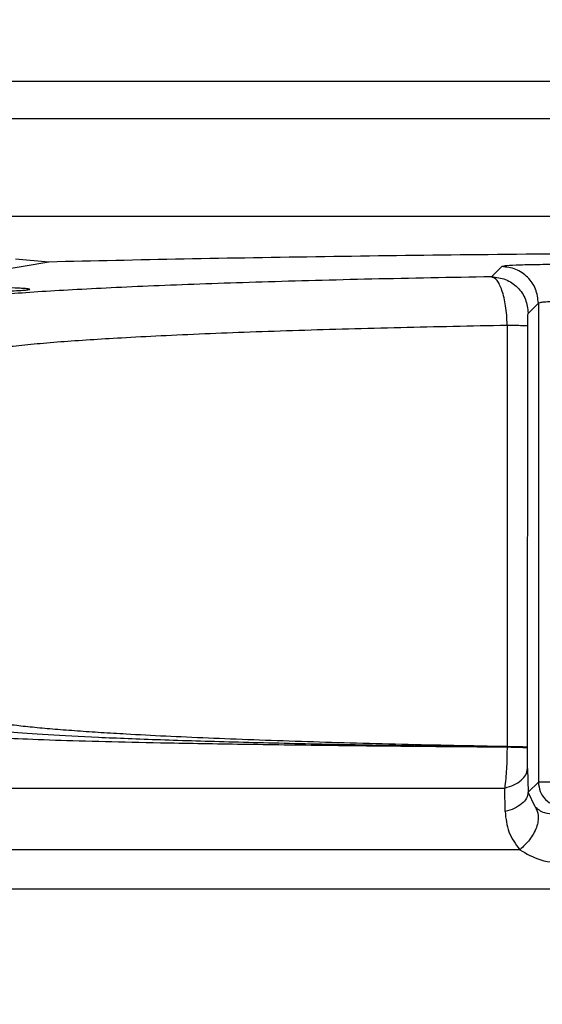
# Model space of a CAD drawing. Header units: inches. Extents: x 144.9 to 238.4, y 214.8 to 247.7.
# Tile 310 of 405: x 207.9362 to 207.9885, y 225.1961 to 225.2947. Entities that reach past the tile are written whole.
import ezdxf

# ---------------------------------------------------------------- set-up
doc = ezdxf.new("R2010")
doc.units = ezdxf.units.IN
doc.header["$LTSCALE"] = 0.25
doc.header["$MEASUREMENT"] = 0
doc.layers.add('ANNOTATIONS', color=1, linetype='Continuous')
doc.layers.add('MOTOR RH', color=7, linetype='Continuous')
doc.styles.add('ARIAL', font='arial.ttf', dxfattribs={"height": 0.09375})
doc.dimstyles.new('STANDARD$0', dxfattribs={"dimtxt": 0.09375, "dimasz": 0.09375, "dimexe": 0.03125, "dimexo": 0.046875, "dimgap": 0.09, "dimtad": 0, "dimtih": 1, "dimtoh": 1, "dimdec": 4, "dimzin": 0, "dimdsep": 46, "dimtxsty": 'ARIAL', "dimcen": 0.09, "dimadec": 0, "dimazin": 0, "dimtfac": 1, "dimtdec": 4, "dimtofl": 0, "dimtmove": 0, "dimatfit": 1, "dimfxl": 1, "dimtolj": 1, "dimtzin": 0, "dimarcsym": 0})

# ---------------------------------------------------------------- blocks, each defined once
blk = doc.blocks.new('*D5')
at = {"layer": 'ANNOTATIONS', "color": 0, "lineweight": -2, "transparency": 16777216}
for p, q in [((207.3533788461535, 223.8493624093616), (207.3533788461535, 225.9990556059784)), ((208.4940038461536, 224.9900478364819), (208.4940038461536, 225.9990556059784)), ((207.4471288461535, 225.9678056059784), (207.6385813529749, 225.9678056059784)), ((208.4002538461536, 225.9678056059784), (208.2088013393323, 225.9678056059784))]:
    blk.add_line(p, q, dxfattribs=at)
at = {"layer": 'ANNOTATIONS', "color": 0, "transparency": 16777216}
for points in [[(207.4471288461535, 225.9834306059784), (207.4471288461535, 225.9521806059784), (207.3533788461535, 225.9678056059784)], [(208.4002538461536, 225.9834306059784), (208.4002538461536, 225.9521806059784), (208.4940038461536, 225.9678056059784)]]:
    blk.add_solid(points, dxfattribs=at)
at = {"layer": 'defpoints', "color": 0, "transparency": 16777216}
for p in [(207.3533788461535, 225.9678056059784), (208.4940038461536, 224.9431728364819), (207.3533788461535, 223.8024874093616)]:
    blk.add_point(p, dxfattribs=at)
at = {"layer": 'ANNOTATIONS', "color": 0, "transparency": 16777216, "insert": (207.9236913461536, 225.9678056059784), "char_height": 0.09375, "attachment_point": 5, "style": 'ARIAL'}
blk.add_mtext('\\A1;18 5/8"', dxfattribs=at)
blk = doc.blocks.new('*D7')
at = {"layer": 'ANNOTATIONS', "color": 0, "lineweight": -2, "transparency": 16777216}
for p, q in [((207.3533788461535, 223.8493624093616), (207.3533788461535, 226.3654182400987)), ((208.8269459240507, 225.1127240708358), (208.8269459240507, 226.3654182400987)), ((207.4471288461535, 226.3341682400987), (207.8858206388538, 226.3341682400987)), ((208.7331959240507, 226.3341682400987), (208.2945041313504, 226.3341682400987))]:
    blk.add_line(p, q, dxfattribs=at)
at = {"layer": 'ANNOTATIONS', "color": 0, "transparency": 16777216}
for points in [[(207.4471288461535, 226.3497932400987), (207.4471288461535, 226.3185432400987), (207.3533788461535, 226.3341682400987)], [(208.7331959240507, 226.3497932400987), (208.7331959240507, 226.3185432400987), (208.8269459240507, 226.3341682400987)]]:
    blk.add_solid(points, dxfattribs=at)
at = {"layer": 'defpoints', "color": 0, "transparency": 16777216}
for p in [(207.3533788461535, 226.3341682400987), (208.8269459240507, 225.0658490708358), (207.3533788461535, 223.8024874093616)]:
    blk.add_point(p, dxfattribs=at)
at = {"layer": 'ANNOTATIONS', "color": 0, "transparency": 16777216, "insert": (208.0901623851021, 226.3341682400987), "char_height": 0.09375, "attachment_point": 5, "style": 'ARIAL'}
blk.add_mtext('\\A1;24""', dxfattribs=at)

msp = doc.modelspace()

# ---------------------------------------------------------------- linework, layer by layer
at = {"layer": 'MOTOR RH'}
for p, q in [((208.1960523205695, 225.288537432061), (207.8589460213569, 225.288537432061)), ((207.8752191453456, 225.2848464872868), (208.1797791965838, 225.2848464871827)), ((208.1736531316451, 225.2750039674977), (207.8813452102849, 225.2750039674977)), ((207.9390601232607, 225.2704557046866), (207.9357244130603, 225.2707358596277)), ((207.9390601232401, 225.2704557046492), (207.9155468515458, 225.2664814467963)), ((207.9844250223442, 225.2699997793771), (207.9834046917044, 225.2689794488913)), ((207.9870687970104, 225.2653153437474), (207.9880891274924, 225.2663356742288)), ((207.9880891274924, 225.2663356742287), (207.9880891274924, 225.2183680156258)), ((207.9849681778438, 225.2641369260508), (207.984951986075, 225.2219199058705)), ((207.9869915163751, 225.2218522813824), (207.9870208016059, 225.2640729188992)), ((207.9849517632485, 225.2218568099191), (207.9849521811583, 225.2216855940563)), ((207.9849517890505, 225.2218872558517), (207.9849517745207, 225.2218568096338)), ((207.9869915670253, 225.2217717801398), (207.9869915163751, 225.2218522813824)), ((207.9870138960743, 225.2197163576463), (207.9870722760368, 225.2173511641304)), ((207.9316118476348, 225.2177732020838), (207.9847191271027, 225.2177732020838)), ((207.9847558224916, 225.2154080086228), (207.9847191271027, 225.2177732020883)), ((207.9880891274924, 225.2183680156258), (207.9870722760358, 225.2173511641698)), ((207.9980115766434, 225.2183680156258), (207.9880891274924, 225.2183680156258)), ((207.9877610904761, 225.2158869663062), (207.9870722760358, 225.2173511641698)), ((207.9862243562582, 225.2115925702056), (207.9277036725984, 225.2115925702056)), ((207.9262865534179, 225.2076801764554), (208.0191112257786, 225.2076801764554))]:
    msp.add_line(p, q, dxfattribs=at)
for points, knots in [([(208.0274991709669, 225.2714182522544), (208.0223013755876, 225.2714129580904), (208.0118771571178, 225.2714023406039), (207.9963585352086, 225.2713169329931), (207.9812110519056, 225.2711822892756), (207.9665474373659, 225.2709930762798), (207.9523729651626, 225.2707566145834), (207.9435224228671, 225.2705565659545), (207.9390601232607, 225.2704557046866)], [0, 0, 0, 0, 0.1657703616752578, 0.3324537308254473, 0.4999965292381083, 0.6638104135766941, 0.8304986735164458, 1, 1, 1, 1]), ([(207.9905482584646, 225.2702062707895), (207.9897648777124, 225.2702032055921), (207.9881945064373, 225.2701970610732), (207.9861957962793, 225.2701496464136), (207.9847694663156, 225.27008155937), (207.9845396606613, 225.270026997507), (207.9844250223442, 225.2699997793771)], [0, 0, 0, 0, 0.2494261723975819, 0.5000016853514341, 0.7505763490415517, 1, 1, 1, 1]), ([(207.9834046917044, 225.2689794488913), (207.9793357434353, 225.2689039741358), (207.9711940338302, 225.2687529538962), (207.9602375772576, 225.2684557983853), (207.9504624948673, 225.2681134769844), (207.9421295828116, 225.2677270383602), (207.9353602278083, 225.2673050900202), (207.9303288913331, 225.2668549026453), (207.9269585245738, 225.2663853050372), (207.9262827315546, 225.266064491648), (207.9259450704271, 225.2659041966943)], [0, 0, 0, 0, 0.1249349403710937, 0.2499869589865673, 0.3750455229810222, 0.5000591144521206, 0.6250776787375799, 0.7500922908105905, 0.8751331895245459, 1, 1, 1, 1]), ([(207.9849681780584, 225.2641369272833), (207.9849565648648, 225.2644683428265), (207.9849334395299, 225.265128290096), (207.9847851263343, 225.266363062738), (207.9844769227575, 225.267669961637), (207.983968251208, 225.2687299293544), (207.9835912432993, 225.2688968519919), (207.9834046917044, 225.2689794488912)], [0, 0, 0, 0, 0.1326972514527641, 0.2642398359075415, 0.5177648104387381, 0.7613796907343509, 1, 1, 1, 1]), ([(207.9316056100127, 225.2675256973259), (207.9321655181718, 225.2675273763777), (207.9330908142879, 225.2675301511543), (207.9344666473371, 225.2675511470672), (207.9356065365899, 225.2675812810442), (207.9365040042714, 225.2676238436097), (207.9370266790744, 225.2676690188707), (207.9372209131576, 225.2677172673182), (207.9370531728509, 225.2677697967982), (207.9364975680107, 225.2678157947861), (207.9356068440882, 225.2678579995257), (207.9348452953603, 225.2678765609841), (207.9343844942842, 225.2678877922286)], [0, 0, 0, 0, 0.1152605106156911, 0.1904778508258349, 0.3073222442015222, 0.4067191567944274, 0.4999507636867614, 0.5931891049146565, 0.6926061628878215, 0.8094837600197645, 0.8847216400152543, 0.9999999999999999, 0.9999999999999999, 0.9999999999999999, 0.9999999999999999]), ([(207.9880891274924, 225.2663356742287), (207.9881087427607, 225.2663521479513), (207.988145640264, 225.2663831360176), (207.9883822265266, 225.2664337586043), (207.988838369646, 225.266488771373), (207.9896119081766, 225.2665327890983), (207.9902416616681, 225.2665390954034), (207.9905482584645, 225.2665421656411)], [0, 0, 0, 0, 0.1528038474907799, 0.287433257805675, 0.5013703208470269, 0.7572411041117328, 1, 1, 1, 1]), ([(207.9870208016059, 225.2640729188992), (207.9870215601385, 225.2642210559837), (207.9870231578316, 225.2645330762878), (207.9870336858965, 225.264937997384), (207.9870494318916, 225.2652404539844), (207.9870622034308, 225.2652898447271), (207.9870687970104, 225.2653153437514)], [0, 0, 0, 0, 0.2186024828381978, 0.4604411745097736, 0.7214412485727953, 1, 1, 1, 1]), ([(207.9308625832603, 225.2610718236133), (207.9309745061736, 225.2611491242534), (207.9311885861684, 225.2612969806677), (207.9319567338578, 225.2615070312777), (207.9329217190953, 225.2616956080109), (207.9340239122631, 225.2618626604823), (207.9354952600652, 225.2620484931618), (207.9374810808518, 225.2622537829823), (207.9401585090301, 225.2624788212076), (207.9431001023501, 225.2626867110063), (207.9476319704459, 225.2629622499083), (207.9543239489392, 225.2632870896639), (207.9637971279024, 225.2636314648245), (207.9739828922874, 225.2639200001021), (207.9813577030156, 225.2640656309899), (207.9849681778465, 225.2641369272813)], [0, 0, 0, 0, 0.06060433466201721, 0.1159206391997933, 0.1659478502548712, 0.2106850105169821, 0.2501312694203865, 0.3171367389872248, 0.3811542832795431, 0.4421833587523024, 0.5002234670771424, 0.6326723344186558, 0.760118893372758, 0.8825617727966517, 1, 1, 1, 1]), ([(207.9849681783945, 225.2641369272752), (207.9852533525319, 225.2641333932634), (207.9858235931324, 225.2641263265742), (207.9864665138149, 225.2641106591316), (207.9869073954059, 225.2640925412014), (207.986982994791, 225.2640794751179), (207.987020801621, 225.2640729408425)], [0, 0, 0, 0, 0.2500472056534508, 0.5000000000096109, 0.749952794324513, 1, 1, 1, 1]), ([(207.9849519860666, 225.2219199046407), (207.9813870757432, 225.2219908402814), (207.9741050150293, 225.2221357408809), (207.9658112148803, 225.2223723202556), (207.9595065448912, 225.2225876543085), (207.9549614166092, 225.2227660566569), (207.9506850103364, 225.2229591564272), (207.9471549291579, 225.2231443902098), (207.9442558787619, 225.2233185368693), (207.9418789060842, 225.223479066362), (207.9396505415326, 225.22365042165), (207.9376066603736, 225.2238326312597), (207.9356331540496, 225.224041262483), (207.9337637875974, 225.2242934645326), (207.9321230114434, 225.2246045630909), (207.9317136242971, 225.224833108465), (207.9314925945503, 225.2249565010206)], [0, 0, 0, 0, 0.1174045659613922, 0.2398229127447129, 0.3029495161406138, 0.3673327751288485, 0.4329731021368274, 0.4998709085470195, 0.5460628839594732, 0.5941666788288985, 0.6441824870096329, 0.6961105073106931, 0.749950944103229, 0.8188410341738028, 0.9021915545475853, 1, 1, 1, 1]), ([(207.9326314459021, 225.2236771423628), (207.9333830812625, 225.2235822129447), (207.9348851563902, 225.2233925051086), (207.9387979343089, 225.2231197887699), (207.9438450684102, 225.2228603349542), (207.9500939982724, 225.2226183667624), (207.957404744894, 225.2223964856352), (207.9657214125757, 225.2221987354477), (207.9748673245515, 225.222024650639), (207.9815874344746, 225.2219330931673), (207.9849517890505, 225.2218872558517)], [0, 0, 0, 0, 0.1255709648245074, 0.2509421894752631, 0.3753272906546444, 0.5002889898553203, 0.6252582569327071, 0.7494539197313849, 0.8745666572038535, 1, 1, 1, 1]), ([(207.9849517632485, 225.2218568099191), (207.9817580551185, 225.2218820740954), (207.9752641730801, 225.2219334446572), (207.9677827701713, 225.2220152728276), (207.962054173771, 225.2220889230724), (207.9578969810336, 225.22214935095), (207.9539365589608, 225.2222143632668), (207.9494024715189, 225.2222988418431), (207.9444258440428, 225.2224097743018), (207.9394152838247, 225.2225536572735), (207.9351469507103, 225.2227174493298), (207.9334924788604, 225.2228363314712), (207.9326332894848, 225.2228980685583)], [0, 0, 0, 0, 0.1189624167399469, 0.2418905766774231, 0.304870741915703, 0.3688448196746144, 0.4338134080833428, 0.4997772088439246, 0.6091471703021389, 0.7289691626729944, 0.8592500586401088, 1, 1, 1, 1]), ([(207.9849521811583, 225.2216855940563), (207.9849423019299, 225.2210050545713), (207.984922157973, 225.2196174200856), (207.9847876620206, 225.2183957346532), (207.9847191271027, 225.2177732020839)], [0, 0, 0, 0, 0.4904313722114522, 1, 1, 1, 1]), ([(207.9869915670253, 225.2217717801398), (207.9869555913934, 225.2217802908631), (207.9868822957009, 225.2217976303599), (207.9864416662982, 225.2218218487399), (207.9857984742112, 225.2218428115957), (207.9852305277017, 225.2218522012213), (207.9849517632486, 225.2218568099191)], [0, 0, 0, 0, 0.2454143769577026, 0.5000000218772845, 0.7545856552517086, 1, 1, 1, 1]), ([(207.9869915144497, 225.2218522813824), (207.9869537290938, 225.2218591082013), (207.9868781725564, 225.2218727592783), (207.9864401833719, 225.221891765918), (207.9858017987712, 225.221908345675), (207.9852352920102, 225.2219160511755), (207.984951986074, 225.2219199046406)], [0, 0, 0, 0, 0.2500467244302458, 0.4999996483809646, 0.7499534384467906, 1, 1, 1, 1]), ([(207.9870138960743, 225.2197163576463), (207.9870071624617, 225.2200363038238), (207.9869938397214, 225.2206693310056), (207.9869923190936, 225.2214069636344), (207.9869915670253, 225.2217717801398)], [0, 0, 0, 0, 0.505422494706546, 0.9999999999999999, 0.9999999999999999, 0.9999999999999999, 0.9999999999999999]), ([(207.9847191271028, 225.2177732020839), (207.9850364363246, 225.2178712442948), (207.9856708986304, 225.2180672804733), (207.9863961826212, 225.2185403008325), (207.9868925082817, 225.2191017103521), (207.9869734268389, 225.2195114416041), (207.9870138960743, 225.2197163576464)], [0, 0, 0, 0, 0.2500615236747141, 0.4999999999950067, 0.7499384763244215, 1, 1, 1, 1]), ([(207.9870722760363, 225.2173511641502), (207.9870313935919, 225.217145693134), (207.9869496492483, 225.2167348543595), (207.9864481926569, 225.2161724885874), (207.9857156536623, 225.2156997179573), (207.9850758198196, 225.2155052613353), (207.9847558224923, 225.2154080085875)], [0, 0, 0, 0, 0.2500628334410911, 0.4999999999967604, 0.7499371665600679, 1, 1, 1, 1]), ([(207.9877610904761, 225.2158869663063), (207.987898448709, 225.2156154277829), (207.9881100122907, 225.2151971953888), (207.9880700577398, 225.2144506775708), (207.9879142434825, 225.2138319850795), (207.9876223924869, 225.2131996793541), (207.9871111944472, 225.2124060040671), (207.9865734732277, 225.211912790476), (207.9862243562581, 225.2115925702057)], [0, 0, 0, 0, 0.2389458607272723, 0.3680321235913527, 0.5000000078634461, 0.6319678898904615, 0.7610541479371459, 1, 1, 1, 1]), ([(207.9897564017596, 225.2151170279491), (207.9893889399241, 225.2151522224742), (207.9885187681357, 225.2152355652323), (207.9880385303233, 225.2156484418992), (207.9877610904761, 225.2158869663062)], [0, 0, 0, 0, 0.4222865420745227, 1, 1, 1, 1]), ([(207.9847558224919, 225.2154080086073), (207.9848322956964, 225.2147133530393), (207.9849896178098, 225.2132842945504), (207.9858052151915, 225.212166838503), (207.9862243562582, 225.2115925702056)], [0, 0, 0, 0, 0.4860931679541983, 1, 1, 1, 1]), ([(207.9862243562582, 225.2115925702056), (207.9868937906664, 225.2112037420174), (207.9882812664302, 225.2103978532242), (207.9900686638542, 225.2102680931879), (207.9909936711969, 225.210200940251)], [0, 0, 0, 0, 0.4824836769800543, 0.9999999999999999, 0.9999999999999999, 0.9999999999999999, 0.9999999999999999])]:
    msp.add_open_spline(points, degree=3, knots=knots, dxfattribs=at)
for points in [[(207.9880891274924, 225.2663356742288), (207.9880335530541, 225.2668154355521), (207.9879224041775, 225.2677749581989), (207.9870748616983, 225.2689855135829), (207.9858643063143, 225.2698330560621), (207.9849047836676, 225.2699442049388), (207.9844250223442, 225.2699997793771)], [(207.9834046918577, 225.2689794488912), (207.983884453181, 225.2689238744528), (207.9848439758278, 225.2688127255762), (207.9860545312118, 225.267965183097), (207.9869020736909, 225.266754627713), (207.9870132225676, 225.2657951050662), (207.9870687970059, 225.2653153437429)], [(207.9880891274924, 225.2183680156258), (207.9881264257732, 225.2180460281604), (207.9882010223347, 225.2174020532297), (207.9887698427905, 225.2165895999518), (207.9895822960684, 225.216020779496), (207.9902262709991, 225.2159461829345), (207.9905482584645, 225.2159088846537)]]:
    msp.add_open_spline(points, degree=3, dxfattribs=at)

# ---------------------------------------------------------------- dimensions: what is measured, and where the dimension line sits
at = {"layer": 'ANNOTATIONS'}
for base, p1, text, picture, middle in [((207.3533788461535, 226.3341682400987), (208.8269459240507, 225.0658490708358), '24""', '*D7', (208.0901623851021, 226.3341682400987)), ((207.3533788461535, 225.9678056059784), (208.4940038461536, 224.9431728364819), '18 5/8"', '*D5', (207.9236913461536, 225.9678056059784))]:
    dim = msp.add_linear_dim(base=base, p1=p1, p2=(207.3533788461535, 223.8024874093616), text=text, dimstyle='STANDARD$0', dxfattribs=at)
    dim.commit()
    dim.dimension.update_dxf_attribs({"geometry": picture, "text_midpoint": middle, "dimtype": 160})

doc.saveas('drawing.dxf')
